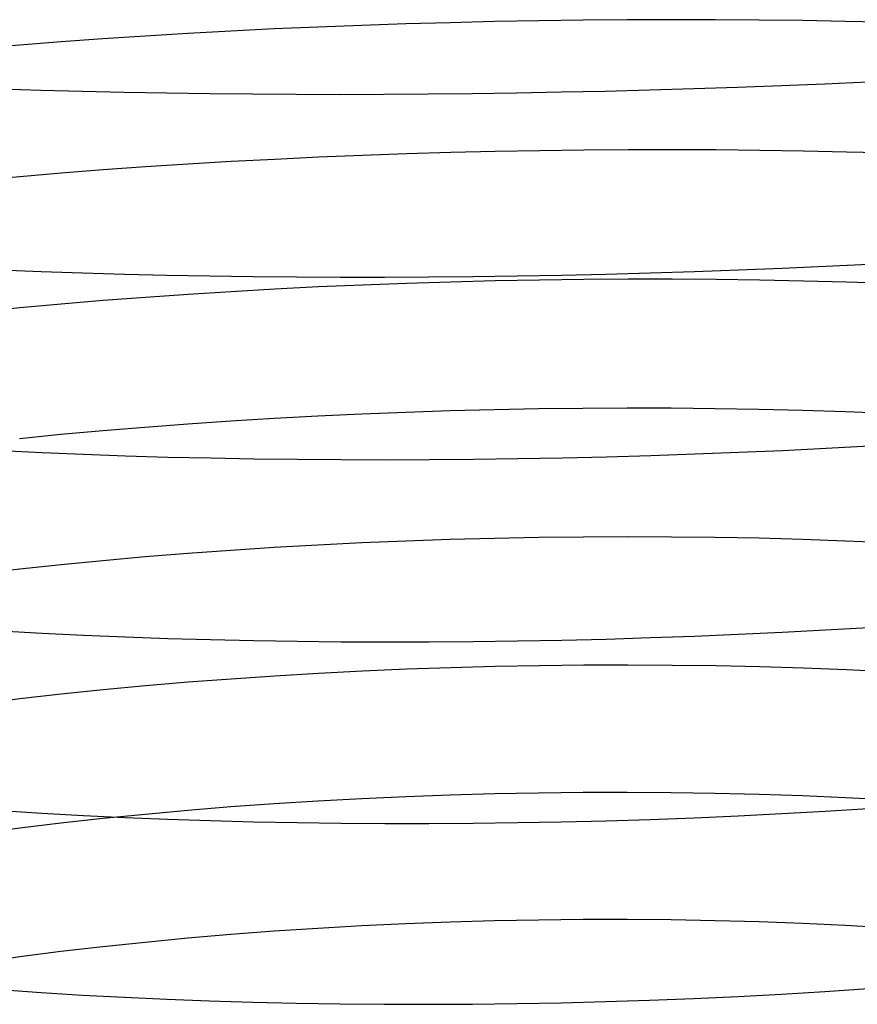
# Model space of a CAD drawing. Extents: x -383 to 1849, y -1185 to -529.
# Tile 523 of 656: x 406 to 416, y -1036 to -1026. Entities that reach past the tile are written whole.
import ezdxf

# ---------------------------------------------------------------- set-up
doc = ezdxf.new("R2010")
doc.units = 0
doc.layers.add('PREDEFINITO', color=7, linetype='CONTINUOUS')

msp = doc.modelspace()

# ---------------------------------------------------------------- linework, layer by layer
at = {"layer": 'PREDEFINITO'}
for p, q in [((410.646, -1025.578, 648.306), (410.157, -1025.594, 648.355)), ((411.136, -1025.564, 648.271), (410.646, -1025.578, 648.306)), ((411.627, -1025.552, 648.252), (411.136, -1025.564, 648.271)), ((412.119, -1025.543, 648.248), (411.627, -1025.552, 648.252)), ((412.61, -1025.537, 648.259), (412.119, -1025.543, 648.248)), ((413.1, -1025.533, 648.285), (412.61, -1025.537, 648.259)), ((413.59, -1025.531, 648.326), (413.1, -1025.533, 648.285)), ((414.077, -1025.532, 648.382), (413.59, -1025.531, 648.326)), ((414.562, -1025.535, 648.453), (414.077, -1025.532, 648.382)), ((415.044, -1025.541, 648.54), (414.562, -1025.535, 648.453)), ((415.523, -1025.55, 648.642), (415.044, -1025.541, 648.54)), ((415.997, -1025.561, 648.759), (415.523, -1025.55, 648.642)), ((408.227, -1025.684, 648.701), (407.753, -1025.712, 648.825)), ((408.704, -1025.658, 648.592), (408.227, -1025.684, 648.701)), ((409.186, -1025.634, 648.498), (408.704, -1025.658, 648.592)), ((409.67, -1025.613, 648.419), (409.186, -1025.634, 648.498)), ((410.157, -1025.594, 648.355), (409.67, -1025.613, 648.419)), ((406.363, -1025.812, 649.284), (405.911, -1025.849, 649.467)), ((406.821, -1025.776, 649.116), (406.363, -1025.812, 649.284)), ((407.284, -1025.743, 648.963), (406.821, -1025.776, 649.116)), ((407.753, -1025.712, 648.825), (407.284, -1025.743, 648.963)), ((414.81, -1026.261, 677.948), (415.292, -1026.241, 677.854)), ((415.292, -1026.241, 677.854), (415.77, -1026.219, 677.745)), ((406.144, -1026.298, 677.065), (406.597, -1026.313, 677.244)), ((406.597, -1026.313, 677.244), (407.056, -1026.325, 677.407)), ((407.056, -1026.325, 677.407), (407.521, -1026.336, 677.555)), ((407.521, -1026.336, 677.555), (407.992, -1026.344, 677.688)), ((407.992, -1026.344, 677.688), (408.466, -1026.351, 677.806)), ((408.466, -1026.351, 677.806), (408.945, -1026.355, 677.908)), ((408.945, -1026.355, 677.908), (409.428, -1026.358, 677.995)), ((409.428, -1026.358, 677.995), (409.913, -1026.359, 678.066)), ((409.913, -1026.359, 678.066), (410.401, -1026.357, 678.123)), ((410.401, -1026.357, 678.123), (410.891, -1026.354, 678.164)), ((410.891, -1026.354, 678.164), (411.382, -1026.349, 678.19)), ((411.382, -1026.349, 678.19), (411.874, -1026.342, 678.2)), ((411.874, -1026.342, 678.2), (412.366, -1026.333, 678.196)), ((412.366, -1026.333, 678.196), (412.857, -1026.322, 678.177)), ((412.857, -1026.322, 678.177), (413.348, -1026.31, 678.142)), ((413.348, -1026.31, 678.142), (413.838, -1026.295, 678.093)), ((413.838, -1026.295, 678.093), (414.325, -1026.279, 678.028)), ((414.325, -1026.279, 678.028), (414.81, -1026.261, 677.948)), ((411.143, -1027.005, 648.085), (410.653, -1027.02, 648.118)), ((411.635, -1026.993, 648.066), (411.143, -1027.005, 648.085)), ((412.127, -1026.984, 648.062), (411.635, -1026.993, 648.066)), ((412.619, -1026.978, 648.073), (412.127, -1026.984, 648.062)), ((413.11, -1026.974, 648.099), (412.619, -1026.978, 648.073)), ((413.599, -1026.974, 648.141), (413.11, -1026.974, 648.099)), ((414.087, -1026.976, 648.197), (413.599, -1026.974, 648.141)), ((414.572, -1026.981, 648.268), (414.087, -1026.976, 648.197)), ((415.055, -1026.988, 648.355), (414.572, -1026.981, 648.268)), ((415.534, -1026.999, 648.456), (415.055, -1026.988, 648.355)), ((416.008, -1027.012, 648.573), (415.534, -1026.999, 648.456)), ((408.709, -1027.105, 648.402), (408.231, -1027.134, 648.51)), ((409.191, -1027.08, 648.309), (408.709, -1027.105, 648.402)), ((409.676, -1027.057, 648.23), (409.191, -1027.08, 648.309)), ((410.163, -1027.037, 648.167), (409.676, -1027.057, 648.23)), ((410.653, -1027.02, 648.118), (410.163, -1027.037, 648.167)), ((407.288, -1027.198, 648.77), (406.824, -1027.234, 648.922)), ((407.757, -1027.164, 648.632), (407.288, -1027.198, 648.77)), ((408.231, -1027.134, 648.51), (407.757, -1027.164, 648.632)), ((406.365, -1027.273, 649.089), (405.913, -1027.314, 649.27)), ((406.824, -1027.234, 648.922), (406.365, -1027.273, 649.089)), ((406.146, -1028.306, 676.852), (406.599, -1028.325, 677.03)), ((413.356, -1028.339, 677.925), (413.846, -1028.324, 677.875)), ((413.846, -1028.324, 677.875), (414.333, -1028.306, 677.811)), ((414.333, -1028.306, 677.811), (414.819, -1028.286, 677.731)), ((414.819, -1028.286, 677.731), (415.301, -1028.264, 677.637)), ((415.301, -1028.264, 677.637), (415.779, -1028.241, 677.528)), ((406.599, -1028.325, 677.03), (407.059, -1028.34, 677.194)), ((407.059, -1028.34, 677.194), (407.525, -1028.354, 677.341)), ((407.525, -1028.354, 677.341), (407.995, -1028.365, 677.474)), ((407.995, -1028.365, 677.474), (408.47, -1028.374, 677.591)), ((408.47, -1028.374, 677.591), (408.95, -1028.38, 677.692)), ((408.95, -1028.38, 677.692), (409.433, -1028.385, 677.779)), ((409.433, -1028.385, 677.779), (409.918, -1028.387, 677.85)), ((409.918, -1028.387, 677.85), (410.407, -1028.386, 677.906)), ((410.407, -1028.386, 677.906), (410.897, -1028.384, 677.947)), ((410.897, -1028.384, 677.947), (411.388, -1028.379, 677.973)), ((411.635, -1028.429, 647.845), (411.143, -1028.441, 647.863)), ((411.388, -1028.379, 677.973), (411.88, -1028.373, 677.983)), ((412.127, -1028.42, 647.841), (411.635, -1028.429, 647.845)), ((411.88, -1028.373, 677.983), (412.373, -1028.364, 677.979)), ((412.619, -1028.414, 647.853), (412.127, -1028.42, 647.841)), ((412.373, -1028.364, 677.979), (412.865, -1028.352, 677.959)), ((413.11, -1028.411, 647.879), (412.619, -1028.414, 647.853)), ((412.865, -1028.352, 677.959), (413.356, -1028.339, 677.925)), ((413.599, -1028.411, 647.92), (413.11, -1028.411, 647.879)), ((414.087, -1028.414, 647.976), (413.599, -1028.411, 647.92)), ((414.572, -1028.42, 648.048), (414.087, -1028.414, 647.976)), ((415.055, -1028.43, 648.134), (414.572, -1028.42, 648.048)), ((415.534, -1028.442, 648.236), (415.055, -1028.43, 648.134)), ((409.191, -1028.52, 648.086), (408.709, -1028.548, 648.179)), ((409.676, -1028.496, 648.008), (409.191, -1028.52, 648.086)), ((410.163, -1028.475, 647.945), (409.676, -1028.496, 648.008)), ((410.653, -1028.456, 647.897), (410.163, -1028.475, 647.945)), ((411.143, -1028.441, 647.863), (410.653, -1028.456, 647.897)), ((416.008, -1028.458, 648.352), (415.534, -1028.442, 648.236)), ((407.288, -1028.647, 648.545), (406.824, -1028.686, 648.696)), ((407.757, -1028.611, 648.408), (407.288, -1028.647, 648.545)), ((408.231, -1028.578, 648.286), (407.757, -1028.611, 648.408)), ((408.709, -1028.548, 648.179), (408.231, -1028.578, 648.286)), ((406.365, -1028.728, 648.862), (405.913, -1028.773, 649.043)), ((406.824, -1028.686, 648.696), (406.365, -1028.728, 648.862)), ((412.118, -1029.849, 647.585), (411.626, -1029.859, 647.589)), ((412.609, -1029.844, 647.596), (412.118, -1029.849, 647.585)), ((413.1, -1029.841, 647.622), (412.609, -1029.844, 647.596)), ((413.589, -1029.842, 647.663), (413.1, -1029.841, 647.622)), ((414.076, -1029.846, 647.72), (413.589, -1029.842, 647.663)), ((414.561, -1029.854, 647.791), (414.076, -1029.846, 647.72)), ((409.185, -1029.955, 647.829), (408.704, -1029.985, 647.922)), ((409.669, -1029.929, 647.751), (409.185, -1029.955, 647.829)), ((410.156, -1029.907, 647.689), (409.669, -1029.929, 647.751)), ((410.645, -1029.887, 647.64), (410.156, -1029.907, 647.689)), ((411.135, -1029.871, 647.607), (410.645, -1029.887, 647.64)), ((411.626, -1029.859, 647.589), (411.135, -1029.871, 647.607)), ((415.043, -1029.865, 647.877), (414.561, -1029.854, 647.791)), ((415.522, -1029.88, 647.978), (415.043, -1029.865, 647.877)), ((415.996, -1029.898, 648.095), (415.522, -1029.88, 647.978)), ((407.752, -1030.053, 648.151), (407.284, -1030.092, 648.287)), ((408.226, -1030.017, 648.029), (407.752, -1030.053, 648.151)), ((408.704, -1029.985, 647.922), (408.226, -1030.017, 648.029)), ((406.82, -1030.134, 648.438), (406.362, -1030.179, 648.604)), ((407.284, -1030.092, 648.287), (406.82, -1030.134, 648.438)), ((414.824, -1030.308, 677.483), (415.306, -1030.284, 677.389)), ((415.306, -1030.284, 677.389), (415.784, -1030.258, 677.28)), ((406.158, -1030.311, 676.606), (406.611, -1030.332, 676.784)), ((406.611, -1030.332, 676.784), (407.071, -1030.351, 676.947)), ((407.071, -1030.351, 676.947), (407.536, -1030.368, 677.094)), ((407.536, -1030.368, 677.094), (408.006, -1030.382, 677.227)), ((408.006, -1030.382, 677.227), (408.481, -1030.393, 677.343)), ((408.481, -1030.393, 677.343), (408.96, -1030.401, 677.445)), ((411.397, -1030.406, 677.725), (411.889, -1030.399, 677.735)), ((411.889, -1030.399, 677.735), (412.381, -1030.39, 677.731)), ((412.381, -1030.39, 677.731), (412.872, -1030.379, 677.711)), ((412.872, -1030.379, 677.711), (413.363, -1030.365, 677.677)), ((413.363, -1030.365, 677.677), (413.852, -1030.348, 677.627)), ((413.852, -1030.348, 677.627), (414.34, -1030.329, 677.563)), ((414.34, -1030.329, 677.563), (414.824, -1030.308, 677.483)), ((408.96, -1030.401, 677.445), (409.443, -1030.407, 677.531)), ((409.443, -1030.407, 677.531), (409.928, -1030.411, 677.602)), ((409.928, -1030.411, 677.602), (410.416, -1030.412, 677.658)), ((410.416, -1030.412, 677.658), (410.906, -1030.41, 677.699)), ((410.906, -1030.41, 677.699), (411.397, -1030.406, 677.725)), ((412.61, -1031.27, 647.32), (412.119, -1031.276, 647.309)), ((413.1, -1031.268, 647.347), (412.61, -1031.27, 647.32)), ((413.59, -1031.27, 647.388), (413.1, -1031.268, 647.347)), ((414.077, -1031.275, 647.444), (413.59, -1031.27, 647.388)), ((409.67, -1031.359, 647.474), (409.186, -1031.387, 647.551)), ((410.157, -1031.335, 647.412), (409.67, -1031.359, 647.474)), ((410.646, -1031.315, 647.364), (410.157, -1031.335, 647.412)), ((411.136, -1031.298, 647.331), (410.646, -1031.315, 647.364)), ((411.627, -1031.285, 647.313), (411.136, -1031.298, 647.331)), ((412.119, -1031.276, 647.309), (411.627, -1031.285, 647.313)), ((414.562, -1031.284, 647.515), (414.077, -1031.275, 647.444)), ((415.044, -1031.297, 647.601), (414.562, -1031.284, 647.515)), ((415.523, -1031.314, 647.701), (415.044, -1031.297, 647.601)), ((415.997, -1031.334, 647.817), (415.523, -1031.314, 647.701)), ((407.753, -1031.49, 647.871), (407.284, -1031.532, 648.006)), ((408.227, -1031.452, 647.75), (407.753, -1031.49, 647.871)), ((408.704, -1031.418, 647.643), (408.227, -1031.452, 647.75)), ((409.186, -1031.387, 647.551), (408.704, -1031.418, 647.643)), ((406.821, -1031.577, 648.156), (406.363, -1031.626, 648.321)), ((407.284, -1031.532, 648.006), (406.821, -1031.577, 648.156)), ((406.363, -1031.626, 648.321), (405.911, -1031.678, 648.5)), ((406.158, -1032.311, 676.316), (406.611, -1032.336, 676.494)), ((406.611, -1032.336, 676.494), (407.07, -1032.358, 676.657)), ((407.07, -1032.358, 676.657), (407.535, -1032.378, 676.804)), ((413.845, -1032.369, 677.342), (414.332, -1032.349, 677.278)), ((414.332, -1032.349, 677.278), (414.817, -1032.326, 677.199)), ((414.817, -1032.326, 677.199), (415.298, -1032.3, 677.105)), ((415.298, -1032.3, 677.105), (415.776, -1032.272, 676.997)), ((407.535, -1032.378, 676.804), (408.005, -1032.394, 676.936)), ((408.005, -1032.394, 676.936), (408.48, -1032.408, 677.053)), ((408.48, -1032.408, 677.053), (408.958, -1032.418, 677.155)), ((408.958, -1032.418, 677.155), (409.44, -1032.426, 677.242)), ((409.44, -1032.426, 677.242), (409.925, -1032.431, 677.313)), ((409.925, -1032.431, 677.313), (410.413, -1032.433, 677.369)), ((410.413, -1032.433, 677.369), (410.902, -1032.432, 677.411)), ((410.902, -1032.432, 677.411), (411.393, -1032.429, 677.437)), ((411.393, -1032.429, 677.437), (411.884, -1032.422, 677.448)), ((411.884, -1032.422, 677.448), (412.375, -1032.413, 677.444)), ((412.375, -1032.413, 677.444), (412.866, -1032.401, 677.425)), ((412.866, -1032.401, 677.425), (413.357, -1032.386, 677.391)), ((413.357, -1032.386, 677.391), (413.845, -1032.369, 677.342)), ((412.618, -1032.692, 647.021), (412.126, -1032.697, 647.009)), ((413.109, -1032.69, 647.047), (412.618, -1032.692, 647.021)), ((413.599, -1032.693, 647.089), (413.109, -1032.69, 647.047)), ((414.086, -1032.699, 647.145), (413.599, -1032.693, 647.089)), ((409.675, -1032.783, 647.172), (409.191, -1032.812, 647.248)), ((410.163, -1032.758, 647.11), (409.675, -1032.783, 647.172)), ((410.652, -1032.737, 647.063), (410.163, -1032.758, 647.11)), ((411.143, -1032.72, 647.03), (410.652, -1032.737, 647.063)), ((411.634, -1032.706, 647.013), (411.143, -1032.72, 647.03)), ((412.126, -1032.697, 647.009), (411.634, -1032.706, 647.013)), ((414.572, -1032.71, 647.215), (414.086, -1032.699, 647.145)), ((415.054, -1032.724, 647.301), (414.572, -1032.71, 647.215)), ((415.533, -1032.743, 647.402), (415.054, -1032.724, 647.301)), ((416.008, -1032.766, 647.517), (415.533, -1032.743, 647.402)), ((408.231, -1032.881, 647.444), (407.757, -1032.922, 647.564)), ((408.709, -1032.845, 647.339), (408.231, -1032.881, 647.444)), ((409.191, -1032.812, 647.248), (408.709, -1032.845, 647.339)), ((406.823, -1033.014, 647.847), (406.365, -1033.066, 648.011)), ((407.287, -1032.966, 647.698), (406.823, -1033.014, 647.847)), ((407.757, -1032.922, 647.564), (407.287, -1032.966, 647.698)), ((406.365, -1033.066, 648.011), (405.913, -1033.121, 648.188)), ((412.118, -1034.11, 646.671), (411.627, -1034.119, 646.674)), ((412.61, -1034.104, 646.682), (412.118, -1034.11, 646.671)), ((413.1, -1034.103, 646.708), (412.61, -1034.104, 646.682)), ((413.589, -1034.107, 646.749), (413.1, -1034.103, 646.708)), ((414.077, -1034.114, 646.805), (413.589, -1034.107, 646.749)), ((409.67, -1034.199, 646.832), (409.185, -1034.23, 646.908)), ((410.157, -1034.173, 646.771), (409.67, -1034.199, 646.832)), ((410.645, -1034.151, 646.724), (410.157, -1034.173, 646.771)), ((411.136, -1034.133, 646.692), (410.645, -1034.151, 646.724)), ((411.627, -1034.119, 646.674), (411.136, -1034.133, 646.692)), ((414.562, -1034.126, 646.876), (414.077, -1034.114, 646.805)), ((415.044, -1034.142, 646.961), (414.562, -1034.126, 646.876)), ((415.522, -1034.163, 647.061), (415.044, -1034.142, 646.961)), ((415.997, -1034.188, 647.176), (415.522, -1034.163, 647.061)), ((406.156, -1034.305, 675.983), (406.609, -1034.333, 676.161)), ((408.226, -1034.303, 647.104), (407.753, -1034.346, 647.223)), ((408.704, -1034.264, 646.999), (408.226, -1034.303, 647.104)), ((409.185, -1034.23, 646.908), (408.704, -1034.264, 646.999)), ((414.815, -1034.337, 676.867), (415.296, -1034.31, 676.774)), ((415.296, -1034.31, 676.774), (415.774, -1034.28, 676.666)), ((406.609, -1034.333, 676.161), (407.069, -1034.359, 676.323)), ((407.284, -1034.393, 647.357), (406.82, -1034.444, 647.505)), ((407.069, -1034.359, 676.323), (407.533, -1034.381, 676.471)), ((407.753, -1034.346, 647.223), (407.284, -1034.393, 647.357)), ((407.533, -1034.381, 676.471), (408.003, -1034.4, 676.602)), ((408.003, -1034.4, 676.602), (408.478, -1034.416, 676.719)), ((408.478, -1034.416, 676.719), (408.957, -1034.429, 676.821)), ((408.957, -1034.429, 676.821), (409.439, -1034.438, 676.907)), ((409.439, -1034.438, 676.907), (409.924, -1034.444, 676.979)), ((411.391, -1034.445, 677.102), (411.882, -1034.438, 677.113)), ((411.882, -1034.438, 677.113), (412.373, -1034.429, 677.11)), ((412.373, -1034.429, 677.11), (412.865, -1034.417, 677.091)), ((412.865, -1034.417, 677.091), (413.355, -1034.402, 677.057)), ((413.355, -1034.402, 677.057), (413.844, -1034.383, 677.009)), ((413.844, -1034.383, 677.009), (414.331, -1034.362, 676.945)), ((414.331, -1034.362, 676.945), (414.815, -1034.337, 676.867)), ((406.363, -1034.499, 647.668), (405.911, -1034.558, 647.845)), ((406.82, -1034.444, 647.505), (406.363, -1034.499, 647.668)), ((409.924, -1034.444, 676.979), (410.411, -1034.448, 677.035)), ((410.411, -1034.448, 677.035), (410.9, -1034.448, 677.076)), ((410.9, -1034.448, 677.076), (411.391, -1034.445, 677.102)), ((411.627, -1035.528, 646.311), (411.136, -1035.542, 646.329)), ((412.118, -1035.518, 646.309), (411.627, -1035.528, 646.311)), ((412.61, -1035.513, 646.32), (412.118, -1035.518, 646.309)), ((413.1, -1035.513, 646.346), (412.61, -1035.513, 646.32)), ((413.589, -1035.517, 646.387), (413.1, -1035.513, 646.346)), ((414.077, -1035.526, 646.443), (413.589, -1035.517, 646.387)), ((414.562, -1035.539, 646.513), (414.077, -1035.526, 646.443)), ((409.67, -1035.611, 646.468), (409.185, -1035.643, 646.544)), ((410.157, -1035.584, 646.407), (409.67, -1035.611, 646.468)), ((410.645, -1035.561, 646.361), (410.157, -1035.584, 646.407)), ((411.136, -1035.542, 646.329), (410.645, -1035.561, 646.361)), ((415.044, -1035.557, 646.598), (414.562, -1035.539, 646.513)), ((415.522, -1035.579, 646.698), (415.044, -1035.557, 646.598)), ((415.997, -1035.607, 646.812), (415.522, -1035.579, 646.698)), ((408.226, -1035.72, 646.738), (407.753, -1035.766, 646.856)), ((408.704, -1035.68, 646.634), (408.226, -1035.72, 646.738)), ((409.185, -1035.643, 646.544), (408.704, -1035.68, 646.634)), ((407.284, -1035.815, 646.989), (406.82, -1035.869, 647.136)), ((407.753, -1035.766, 646.856), (407.284, -1035.815, 646.989)), ((406.363, -1035.927, 647.298), (405.911, -1035.99, 647.474)), ((406.82, -1035.869, 647.136), (406.363, -1035.927, 647.298)), ((406.146, -1036.289, 675.607), (406.599, -1036.321, 675.783)), ((415.293, -1036.31, 676.397), (415.771, -1036.278, 676.291)), ((406.599, -1036.321, 675.783), (407.058, -1036.35, 675.945)), ((407.058, -1036.35, 675.945), (407.523, -1036.375, 676.091)), ((407.523, -1036.375, 676.091), (407.993, -1036.396, 676.223)), ((407.993, -1036.396, 676.223), (408.468, -1036.414, 676.339)), ((413.349, -1036.407, 676.678), (413.839, -1036.388, 676.63)), ((413.839, -1036.388, 676.63), (414.326, -1036.365, 676.567)), ((414.326, -1036.365, 676.567), (414.811, -1036.339, 676.489)), ((414.811, -1036.339, 676.489), (415.293, -1036.31, 676.397)), ((408.468, -1036.414, 676.339), (408.947, -1036.429, 676.44)), ((408.947, -1036.429, 676.44), (409.429, -1036.44, 676.526)), ((409.429, -1036.44, 676.526), (409.915, -1036.448, 676.597)), ((409.915, -1036.448, 676.597), (410.403, -1036.452, 676.654)), ((410.403, -1036.452, 676.654), (410.892, -1036.453, 676.695)), ((410.892, -1036.453, 676.695), (411.383, -1036.451, 676.721)), ((411.383, -1036.451, 676.721), (411.875, -1036.445, 676.732)), ((411.875, -1036.445, 676.732), (412.367, -1036.435, 676.729)), ((412.367, -1036.435, 676.729), (412.858, -1036.423, 676.711)), ((412.858, -1036.423, 676.711), (413.349, -1036.407, 676.678))]:
    msp.add_line(p, q, dxfattribs=at)

doc.saveas('drawing.dxf')
